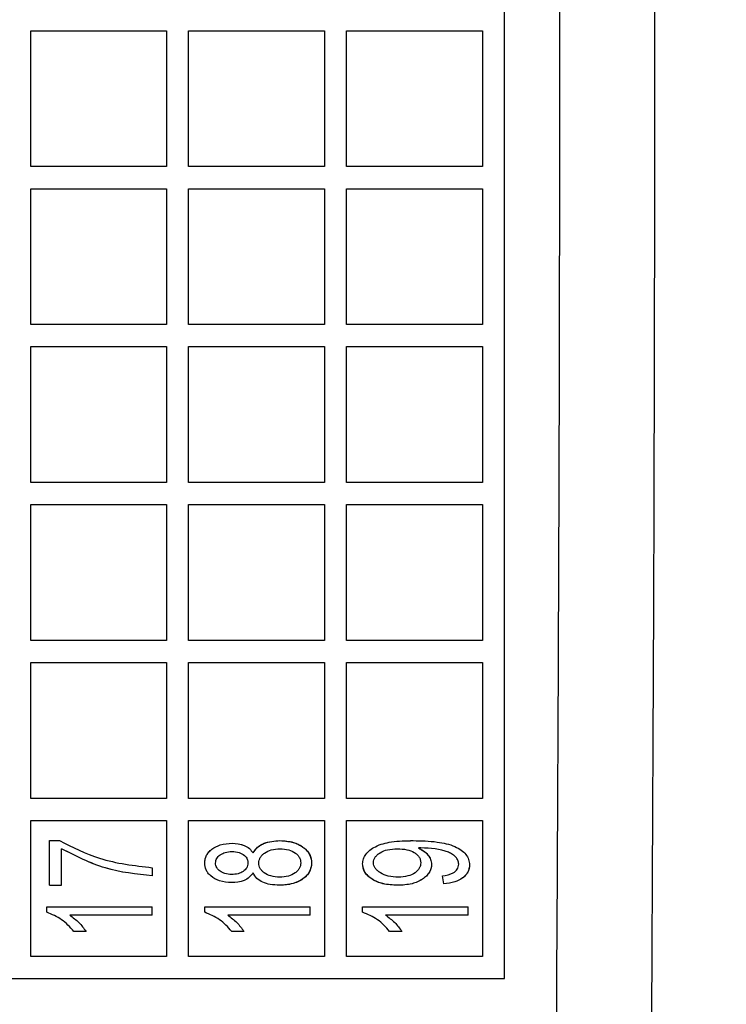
# Model space of a CAD drawing. Header units: inches. Extents: x 144.9 to 238.4, y 214.8 to 247.7.
# Tile 377 of 405: x 202.1424 to 202.17, y 244.6328 to 244.6711. Entities that reach past the tile are written whole.
import ezdxf

# ---------------------------------------------------------------- set-up
doc = ezdxf.new("R2010")
doc.units = ezdxf.units.IN
doc.header["$LTSCALE"] = 0.25
doc.header["$MEASUREMENT"] = 0
doc.layers.add('ANNOTATIONS', color=1, linetype='Continuous')
doc.layers.add('MOTOR LH', color=7, linetype='Continuous')
doc.styles.add('ARIAL', font='arial.ttf', dxfattribs={"height": 0.09375})
doc.dimstyles.new('STANDARD$0', dxfattribs={"dimtxt": 0.09375, "dimasz": 0.09375, "dimexe": 0.03125, "dimexo": 0.046875, "dimgap": 0.09, "dimtad": 0, "dimtih": 1, "dimtoh": 1, "dimdec": 4, "dimzin": 0, "dimdsep": 46, "dimtxsty": 'ARIAL', "dimcen": 0.09, "dimadec": 0, "dimazin": 0, "dimtfac": 1, "dimtdec": 4, "dimtofl": 0, "dimtmove": 0, "dimatfit": 1, "dimfxl": 1, "dimtolj": 1, "dimtzin": 0, "dimarcsym": 0})

# ---------------------------------------------------------------- blocks, each defined once
blk = doc.blocks.new('*D16')
at = {"layer": 'ANNOTATIONS', "color": 0, "lineweight": -2, "transparency": 16777216}
for p, q in [((201.547757, 244.721067), (201.547757, 245.687367)), ((202.688382, 243.537674), (202.688382, 245.687367)), ((201.641507, 245.656117), (201.832959, 245.656117)), ((202.594632, 245.656117), (202.403179, 245.656117))]:
    blk.add_line(p, q, dxfattribs=at)
at = {"layer": 'ANNOTATIONS', "color": 0, "transparency": 16777216}
for points in [[(201.641507, 245.671742), (201.641507, 245.640492), (201.547757, 245.656117)], [(202.594632, 245.671742), (202.594632, 245.640492), (202.688382, 245.656117)]]:
    blk.add_solid(points, dxfattribs=at)
at = {"layer": 'defpoints', "color": 0, "transparency": 16777216}
for p in [(201.547757, 245.656117), (201.547757, 244.674192), (202.688382, 243.490799)]:
    blk.add_point(p, dxfattribs=at)
at = {"layer": 'ANNOTATIONS', "color": 0, "transparency": 16777216, "insert": (202.118069, 245.656117), "char_height": 0.09375, "attachment_point": 5, "style": 'ARIAL'}
blk.add_mtext('\\A1;18 5/8"', dxfattribs=at)
blk = doc.blocks.new('*D18')
at = {"layer": 'ANNOTATIONS', "color": 0, "lineweight": -2, "transparency": 16777216}
for p, q in [((201.259421, 244.785083), (201.259421, 246.05373)), ((202.688382, 243.537674), (202.688382, 246.05373)), ((201.353171, 246.02248), (201.76956, 246.02248)), ((202.594632, 246.02248), (202.178243, 246.02248))]:
    blk.add_line(p, q, dxfattribs=at)
at = {"layer": 'ANNOTATIONS', "color": 0, "transparency": 16777216}
for points in [[(201.353171, 246.038105), (201.353171, 246.006855), (201.259421, 246.02248)], [(202.594632, 246.038105), (202.594632, 246.006855), (202.688382, 246.02248)]]:
    blk.add_solid(points, dxfattribs=at)
at = {"layer": 'defpoints', "color": 0, "transparency": 16777216}
for p in [(202.688382, 246.02248), (201.259421, 244.738208), (202.688382, 243.490799)]:
    blk.add_point(p, dxfattribs=at)
at = {"layer": 'ANNOTATIONS', "color": 0, "transparency": 16777216, "insert": (201.973902, 246.02248), "char_height": 0.09375, "attachment_point": 5, "style": 'ARIAL'}
blk.add_mtext('\\A1;24""', dxfattribs=at)

msp = doc.modelspace()

# ---------------------------------------------------------------- linework, layer by layer
at = {"layer": 'MOTOR LH'}
for p, q in [((202.142855, 244.670685), (202.148146, 244.670685)), ((202.142855, 244.665395), (202.142855, 244.670685)), ((202.148146, 244.670685), (202.148146, 244.665395)), ((202.149007, 244.665395), (202.149007, 244.670685)), ((202.149007, 244.670685), (202.154297, 244.670685)), ((202.154297, 244.670685), (202.154297, 244.665395)), ((202.155159, 244.665395), (202.155159, 244.670685)), ((202.155159, 244.670685), (202.160449, 244.670685)), ((202.160449, 244.670685), (202.160449, 244.665395)), ((202.148146, 244.665395), (202.142855, 244.665395)), ((202.154297, 244.665395), (202.149007, 244.665395)), ((202.160449, 244.665395), (202.155159, 244.665395)), ((202.142855, 244.659243), (202.142855, 244.664534)), ((202.142855, 244.664534), (202.148146, 244.664534)), ((202.148146, 244.664534), (202.148146, 244.659243)), ((202.149007, 244.659243), (202.149007, 244.664534)), ((202.149007, 244.664534), (202.154297, 244.664534)), ((202.154297, 244.664534), (202.154297, 244.659243)), ((202.155159, 244.659243), (202.155159, 244.664534)), ((202.155159, 244.664534), (202.160449, 244.664534)), ((202.160449, 244.664534), (202.160449, 244.659243)), ((202.148146, 244.659243), (202.142855, 244.659243)), ((202.154297, 244.659243), (202.149007, 244.659243)), ((202.160449, 244.659243), (202.155159, 244.659243)), ((202.142855, 244.658382), (202.148146, 244.658382)), ((202.142855, 244.653092), (202.142855, 244.658382)), ((202.148146, 244.658382), (202.148146, 244.653092)), ((202.149007, 244.653092), (202.149007, 244.658382)), ((202.149007, 244.658382), (202.154297, 244.658382)), ((202.154297, 244.658382), (202.154297, 244.653092)), ((202.155159, 244.653092), (202.155159, 244.658382)), ((202.155159, 244.658382), (202.160449, 244.658382)), ((202.160449, 244.658382), (202.160449, 244.653092)), ((202.148146, 244.653092), (202.142855, 244.653092)), ((202.154297, 244.653092), (202.149007, 244.653092)), ((202.160449, 244.653092), (202.155159, 244.653092)), ((202.142855, 244.65223), (202.148146, 244.65223)), ((202.142855, 244.64694), (202.142855, 244.65223)), ((202.148146, 244.65223), (202.148146, 244.64694)), ((202.149007, 244.64694), (202.149007, 244.65223)), ((202.149007, 244.65223), (202.154297, 244.65223)), ((202.154297, 244.65223), (202.154297, 244.64694)), ((202.155159, 244.64694), (202.155159, 244.65223)), ((202.155159, 244.65223), (202.160449, 244.65223)), ((202.160449, 244.65223), (202.160449, 244.64694)), ((202.148146, 244.64694), (202.142855, 244.64694)), ((202.154297, 244.64694), (202.149007, 244.64694)), ((202.160449, 244.64694), (202.155159, 244.64694)), ((202.142855, 244.646079), (202.148146, 244.646079)), ((202.142855, 244.640788), (202.142855, 244.646079)), ((202.148146, 244.646079), (202.148146, 244.640788)), ((202.149007, 244.640788), (202.149007, 244.646079)), ((202.149007, 244.646079), (202.154297, 244.646079)), ((202.154297, 244.646079), (202.154297, 244.640788)), ((202.155159, 244.640788), (202.155159, 244.646079)), ((202.155159, 244.646079), (202.160449, 244.646079)), ((202.160449, 244.646079), (202.160449, 244.640788)), ((202.148146, 244.640788), (202.142855, 244.640788)), ((202.154297, 244.640788), (202.149007, 244.640788)), ((202.160449, 244.640788), (202.155159, 244.640788)), ((202.142855, 244.639927), (202.148146, 244.639927)), ((202.142855, 244.634637), (202.142855, 244.639927)), ((202.148146, 244.639927), (202.148146, 244.634637)), ((202.149007, 244.639927), (202.154297, 244.639927)), ((202.149007, 244.634637), (202.149007, 244.639927)), ((202.154297, 244.639927), (202.154297, 244.634637)), ((202.155159, 244.639927), (202.160449, 244.639927)), ((202.155159, 244.634637), (202.155159, 244.639927)), ((202.160449, 244.639927), (202.160449, 244.634637)), ((202.143585, 244.637405), (202.143585, 244.639145)), ((202.143585, 244.639145), (202.143973, 244.639145)), ((202.144059, 244.637405), (202.144059, 244.638829)), ((202.158056, 244.638859), (202.157956, 244.638859)), ((202.147592, 244.638091), (202.147592, 244.637774)), ((202.158946, 244.637458), (202.158894, 244.637774)), ((202.143585, 244.637405), (202.144059, 244.637405)), ((202.143479, 244.636356), (202.143479, 244.636561)), ((202.143479, 244.636561), (202.147592, 244.636561)), ((202.147592, 244.636245), (202.144376, 244.636245)), ((202.147592, 244.636245), (202.147592, 244.636561)), ((202.149631, 244.636356), (202.149631, 244.636561)), ((202.149631, 244.636561), (202.153744, 244.636561)), ((202.153744, 244.636245), (202.150527, 244.636245)), ((202.153744, 244.636245), (202.153744, 244.636561)), ((202.155783, 244.636356), (202.155783, 244.636561)), ((202.155783, 244.636561), (202.159895, 244.636561)), ((202.159895, 244.636245), (202.156679, 244.636245)), ((202.159895, 244.636245), (202.159895, 244.636561)), ((202.145009, 244.635612), (202.144534, 244.635612)), ((202.15116, 244.635612), (202.150686, 244.635612)), ((202.157312, 244.635612), (202.156837, 244.635612)), ((202.148146, 244.634637), (202.142855, 244.634637)), ((202.154297, 244.634637), (202.149007, 244.634637)), ((202.160449, 244.634637), (202.155159, 244.634637)), ((202.111236, 244.633776), (202.16131, 244.633776))]:
    msp.add_line(p, q, dxfattribs=at)
msp.add_open_spline([(202.16131, 244.633776), (202.16131, 244.642719), (202.16131, 244.660606), (202.16131, 244.687777), (202.16131, 244.705664), (202.16131, 244.714607)], degree=3, dxfattribs=at)
for points, knots in [([(202.16334, 244.631944), (202.163379, 244.638954), (202.163456, 244.652954), (202.163467, 244.667118), (202.163473, 244.674192)], [0, 0, 0, 0, 0.500662, 1, 1, 1, 1]), ([(202.167161, 244.674192), (202.167156, 244.667001), (202.167145, 244.652619), (202.167068, 244.638404), (202.167029, 244.631297)], [0, 0, 0, 0, 0.499998, 1, 1, 1, 1]), ([(202.143973, 244.639145), (202.144484, 244.638888), (202.145622, 244.638317), (202.146893, 244.638171), (202.147592, 244.638091)], [0, 0, 0, 0, 0.449493, 1, 1, 1, 1]), ([(202.149631, 244.638272), (202.149636, 244.638325), (202.149645, 244.638429), (202.149701, 244.638575), (202.149789, 244.638704), (202.149958, 244.638858), (202.150261, 244.639012), (202.150541, 244.63903), (202.150697, 244.63904)], [0, 0, 0, 0, 0.110651, 0.215469, 0.320005, 0.429854, 0.682911, 1, 1, 1, 1]), ([(202.149631, 244.638272), (202.149636, 244.638326), (202.149646, 244.638431), (202.149703, 244.638579), (202.149793, 244.638709), (202.149962, 244.63886), (202.150263, 244.639012), (202.150541, 244.63903), (202.150697, 244.63904)], [0, 0, 0, 0, 0.1119733, 0.218124, 0.3242286, 0.4360709, 0.6816281, 1, 1, 1, 1]), ([(202.150697, 244.63904), (202.150861, 244.639029), (202.151103, 244.639012), (202.151381, 244.638848), (202.151471, 244.638725), (202.151516, 244.638664)], [0, 0, 0, 0, 0.513535, 0.760379, 1, 1, 1, 1]), ([(202.150697, 244.63904), (202.15086, 244.639029), (202.151103, 244.639012), (202.15138, 244.638848), (202.151471, 244.638725), (202.151516, 244.638664)], [0, 0, 0, 0, 0.512869, 0.76019, 1, 1, 1, 1]), ([(202.151516, 244.638664), (202.151567, 244.63874), (202.151673, 244.638897), (202.152031, 244.639109), (202.152348, 244.639131), (202.152565, 244.639145)], [0, 0, 0, 0, 0.226181, 0.468942, 1, 1, 1, 1]), ([(202.151516, 244.638664), (202.15157, 244.638743), (202.15168, 244.638905), (202.152042, 244.63911), (202.152354, 244.639131), (202.152565, 244.639145)], [0, 0, 0, 0, 0.23692, 0.482618, 1, 1, 1, 1]), ([(202.152565, 244.639145), (202.15274, 244.639135), (202.153057, 244.639116), (202.153406, 244.638946), (202.153605, 244.638773), (202.153713, 244.638628), (202.15378, 244.63846), (202.153791, 244.638341), (202.153797, 244.638278)], [0, 0, 0, 0, 0.312104, 0.563157, 0.67707, 0.783707, 0.88582, 1, 1, 1, 1]), ([(202.152565, 244.639145), (202.152771, 244.639131), (202.153057, 244.63911), (202.153382, 244.638953), (202.153585, 244.638799), (202.153763, 244.638575), (202.153786, 244.638375), (202.153797, 244.638278)], [0, 0, 0, 0, 0.366243, 0.50671, 0.640682, 0.825332, 1, 1, 1, 1]), ([(202.155783, 244.638239), (202.15579, 244.638304), (202.155805, 244.638435), (202.155908, 244.63862), (202.156067, 244.638784), (202.15639, 244.638986), (202.156967, 244.639133), (202.157467, 244.639141), (202.15775, 244.639145)], [0, 0, 0, 0, 0.082907, 0.166579, 0.263625, 0.370441, 0.643507, 1, 1, 1, 1]), ([(202.155783, 244.638239), (202.15579, 244.638304), (202.155805, 244.638435), (202.155908, 244.63862), (202.156067, 244.638784), (202.15639, 244.638986), (202.156968, 244.639132), (202.157467, 244.639141), (202.15775, 244.639145)], [0, 0, 0, 0, 0.082844, 0.166542, 0.263557, 0.370552, 0.643749, 1, 1, 1, 1]), ([(202.15775, 244.639145), (202.158065, 244.639139), (202.158617, 244.639128), (202.159257, 244.638987), (202.159622, 244.638789), (202.159806, 244.638619), (202.159924, 244.638419), (202.15994, 244.638274), (202.159948, 244.638202)], [0, 0, 0, 0, 0.360116, 0.631695, 0.739151, 0.8332, 0.916262, 1, 1, 1, 1]), ([(202.147592, 244.637774), (202.146972, 244.637839), (202.145727, 244.63797), (202.144616, 244.638542), (202.144059, 244.638829)], [0, 0, 0, 0, 0.498498, 1, 1, 1, 1]), ([(202.147592, 244.637774), (202.146971, 244.637839), (202.145726, 244.63797), (202.144615, 244.638542), (202.144059, 244.638829)], [0, 0, 0, 0, 0.4992819, 1, 1, 1, 1]), ([(202.150053, 244.638273), (202.150057, 244.638307), (202.150064, 244.638369), (202.150115, 244.638488), (202.150237, 244.638609), (202.150446, 244.638704), (202.150608, 244.638716), (202.150696, 244.638723)], [0, 0, 0, 0, 0.1189108, 0.21964, 0.4437882, 0.6961884, 1, 1, 1, 1]), ([(202.150696, 244.638723), (202.150791, 244.638717), (202.150964, 244.638705), (202.151148, 244.638602), (202.151244, 244.638501), (202.151304, 244.638407), (202.151313, 244.638327), (202.151318, 244.638278)], [0, 0, 0, 0, 0.331343, 0.608713, 0.719165, 0.824072, 1, 1, 1, 1]), ([(202.15174, 244.638269), (202.151744, 244.638307), (202.151751, 244.638383), (202.151795, 244.63849), (202.151866, 244.638585), (202.152001, 244.638701), (202.152238, 244.638807), (202.152451, 244.638821), (202.152566, 244.638829)], [0, 0, 0, 0, 0.105858, 0.208088, 0.312923, 0.426162, 0.690158, 1, 1, 1, 1]), ([(202.152566, 244.638829), (202.15268, 244.638821), (202.152891, 244.638807), (202.153125, 244.638702), (202.153255, 244.638588), (202.153322, 244.638495), (202.153365, 244.63839), (202.153371, 244.638316), (202.153375, 244.638278)], [0, 0, 0, 0, 0.315043, 0.5784597, 0.6891332, 0.7924422, 0.8940775, 1, 1, 1, 1]), ([(202.156204, 244.63829), (202.156209, 244.638327), (202.156217, 244.6384), (202.15627, 244.638505), (202.156355, 244.638597), (202.15651, 244.638712), (202.156777, 244.63881), (202.157008, 244.638822), (202.157137, 244.638829)], [0, 0, 0, 0, 0.0954346, 0.1874057, 0.2936387, 0.4139581, 0.6746217, 1, 1, 1, 1]), ([(202.157137, 244.638829), (202.157263, 244.638824), (202.15749, 244.638815), (202.15775, 244.63872), (202.1579, 244.638608), (202.157983, 244.638514), (202.158036, 244.638404), (202.158045, 244.638324), (202.15805, 244.638283)], [0, 0, 0, 0, 0.319186, 0.57634, 0.690432, 0.79537, 0.89483, 1, 1, 1, 1]), ([(202.157956, 244.638859), (202.158026, 244.638824), (202.15816, 244.638757), (202.15832, 244.638607), (202.158442, 244.638429), (202.158462, 244.638289), (202.158472, 244.638219)], [0, 0, 0, 0, 0.268755, 0.5143023, 0.7553895, 1, 1, 1, 1]), ([(202.157956, 244.638859), (202.15803, 244.63882), (202.158169, 244.638746), (202.158333, 244.638593), (202.158443, 244.638416), (202.158462, 244.638285), (202.158472, 244.638219)], [0, 0, 0, 0, 0.289706, 0.541204, 0.770917, 1, 1, 1, 1]), ([(202.159526, 244.638227), (202.159519, 244.638279), (202.159503, 244.638379), (202.159416, 244.638513), (202.159287, 244.638617), (202.158855, 244.638825), (202.158424, 244.638843), (202.158056, 244.638859)], [0, 0, 0, 0, 0.089691, 0.176216, 0.269875, 0.376104, 1, 1, 1, 1]), ([(202.150681, 244.637511), (202.150519, 244.637521), (202.150227, 244.637541), (202.149917, 244.637714), (202.149758, 244.637881), (202.149655, 244.638044), (202.14964, 244.638183), (202.149631, 244.638272)], [0, 0, 0, 0, 0.3335447, 0.6027644, 0.7121779, 0.8151848, 1, 1, 1, 1]), ([(202.150681, 244.637511), (202.150519, 244.637521), (202.150227, 244.637541), (202.149917, 244.637714), (202.149758, 244.637881), (202.149655, 244.638044), (202.14964, 244.638183), (202.149631, 244.638272)], [0, 0, 0, 0, 0.333616, 0.60268, 0.712049, 0.815248, 1, 1, 1, 1]), ([(202.150669, 244.637827), (202.150585, 244.637832), (202.150431, 244.637843), (202.150233, 244.637942), (202.150113, 244.638058), (202.150063, 244.638176), (202.150056, 244.638239), (202.150053, 244.638273)], [0, 0, 0, 0, 0.296333, 0.5467566, 0.7742302, 0.877776, 1, 1, 1, 1]), ([(202.151318, 244.638278), (202.151315, 244.638242), (202.151308, 244.638176), (202.15127, 244.638085), (202.151209, 244.63801), (202.151103, 244.637922), (202.15092, 244.637839), (202.150758, 244.637831), (202.150669, 244.637827)], [0, 0, 0, 0, 0.122978, 0.225933, 0.334837, 0.450397, 0.699247, 1, 1, 1, 1]), ([(202.152549, 244.637721), (202.152435, 244.63773), (202.152223, 244.637744), (202.15199, 244.637852), (202.151859, 244.637966), (202.151792, 244.638057), (202.15175, 244.638159), (202.151743, 244.638232), (202.15174, 244.638269)], [0, 0, 0, 0, 0.315342, 0.584684, 0.694826, 0.797019, 0.896775, 1, 1, 1, 1]), ([(202.153375, 244.638278), (202.153371, 244.63824), (202.153364, 244.638165), (202.153319, 244.638059), (202.153249, 244.637965), (202.153115, 244.63785), (202.152877, 244.637743), (202.152665, 244.637729), (202.152549, 244.637721)], [0, 0, 0, 0, 0.1046092, 0.2060955, 0.3106131, 0.4238229, 0.6868166, 1, 1, 1, 1]), ([(202.153797, 244.638278), (202.153791, 244.638214), (202.15378, 244.638093), (202.153713, 244.637923), (202.153604, 244.637778), (202.153405, 244.637604), (202.153051, 244.637434), (202.15273, 244.637416), (202.152551, 244.637405)], [0, 0, 0, 0, 0.114602, 0.216373, 0.322253, 0.435032, 0.68512, 1, 1, 1, 1]), ([(202.153797, 244.638278), (202.153785, 244.638177), (202.153768, 244.638024), (202.153659, 244.637845), (202.153534, 244.63771), (202.153363, 244.637586), (202.153037, 244.637436), (202.152755, 244.637418), (202.152551, 244.637405)], [0, 0, 0, 0, 0.1784, 0.270709, 0.369844, 0.504595, 0.643253, 1, 1, 1, 1]), ([(202.157148, 244.637405), (202.156954, 244.637415), (202.15661, 244.637431), (202.156221, 244.637585), (202.156001, 244.637753), (202.155879, 244.637894), (202.155801, 244.638059), (202.155789, 244.638178), (202.155783, 244.638239)], [0, 0, 0, 0, 0.327211, 0.581282, 0.692879, 0.796638, 0.895857, 1, 1, 1, 1]), ([(202.157148, 244.637405), (202.156953, 244.637414), (202.156601, 244.637429), (202.156207, 244.637592), (202.155986, 244.637768), (202.15587, 244.637909), (202.155799, 244.638069), (202.155788, 244.638181), (202.155783, 244.638239)], [0, 0, 0, 0, 0.3290298, 0.5923975, 0.7058013, 0.807591, 0.9013182, 1, 1, 1, 1]), ([(202.157178, 244.637721), (202.157044, 244.637729), (202.1568, 244.637742), (202.156522, 244.637851), (202.156361, 244.637971), (202.156275, 244.638067), (202.156218, 244.638175), (202.156209, 244.638252), (202.156204, 244.63829)], [0, 0, 0, 0, 0.323714, 0.592255, 0.708524, 0.811321, 0.906167, 1, 1, 1, 1]), ([(202.157178, 244.637721), (202.157044, 244.637729), (202.1568, 244.637742), (202.156522, 244.637851), (202.156361, 244.637971), (202.156275, 244.638068), (202.156218, 244.638175), (202.156209, 244.638252), (202.156204, 244.63829)], [0, 0, 0, 0, 0.324014, 0.592474, 0.708756, 0.811536, 0.906312, 1, 1, 1, 1]), ([(202.158472, 244.638219), (202.158466, 244.638162), (202.158455, 244.638053), (202.158384, 244.637897), (202.15827, 244.63776), (202.158056, 244.637589), (202.157676, 244.637429), (202.157337, 244.637414), (202.157148, 244.637405)], [0, 0, 0, 0, 0.100335, 0.192912, 0.297151, 0.410834, 0.67156, 1, 1, 1, 1]), ([(202.158472, 244.638219), (202.158466, 244.638162), (202.158455, 244.638052), (202.158383, 244.637895), (202.158269, 244.637759), (202.158055, 244.637588), (202.157675, 244.637429), (202.157337, 244.637414), (202.157148, 244.637405)], [0, 0, 0, 0, 0.1009725, 0.1943437, 0.2982287, 0.4119195, 0.6719221, 1, 1, 1, 1]), ([(202.15805, 244.638283), (202.158046, 244.638245), (202.15804, 244.63817), (202.157994, 244.638064), (202.157922, 244.63797), (202.157781, 244.637852), (202.157528, 244.637743), (202.157302, 244.637729), (202.157178, 244.637721)], [0, 0, 0, 0, 0.100217, 0.197999, 0.2996, 0.410632, 0.67835, 1, 1, 1, 1]), ([(202.158894, 244.637774), (202.159041, 244.637798), (202.159226, 244.637828), (202.159407, 244.637951), (202.159476, 244.638028), (202.159515, 244.638123), (202.159522, 244.638191), (202.159526, 244.638227)], [0, 0, 0, 0, 0.511235, 0.6438987, 0.7587587, 0.8715369, 1, 1, 1, 1]), ([(202.159948, 244.638202), (202.159944, 244.638151), (202.159935, 244.638053), (202.159882, 244.637915), (202.159799, 244.637792), (202.15964, 244.637647), (202.159352, 244.637508), (202.159091, 244.637476), (202.158946, 244.637458)], [0, 0, 0, 0, 0.110905, 0.216018, 0.321018, 0.4316, 0.684608, 1, 1, 1, 1]), ([(202.159948, 244.638202), (202.159944, 244.638151), (202.159935, 244.638051), (202.159881, 244.637911), (202.159795, 244.637788), (202.159635, 244.637645), (202.159349, 244.637508), (202.159091, 244.637476), (202.158946, 244.637458)], [0, 0, 0, 0, 0.112308, 0.218823, 0.325465, 0.438136, 0.684024, 1, 1, 1, 1]), ([(202.151516, 244.637891), (202.151471, 244.637829), (202.151378, 244.637703), (202.151093, 244.637538), (202.150847, 244.637522), (202.150681, 244.637511)], [0, 0, 0, 0, 0.2400349, 0.4872752, 1, 1, 1, 1]), ([(202.151516, 244.637891), (202.151471, 244.637829), (202.151379, 244.637703), (202.151094, 244.637538), (202.150847, 244.637522), (202.150681, 244.637511)], [0, 0, 0, 0, 0.239607, 0.486312, 1, 1, 1, 1]), ([(202.152551, 244.637405), (202.152427, 244.637412), (202.152204, 244.637424), (202.151899, 244.637508), (202.151653, 244.637659), (202.151561, 244.637815), (202.151516, 244.637891)], [0, 0, 0, 0, 0.307245, 0.552448, 0.780874, 1, 1, 1, 1]), ([(202.152551, 244.637405), (202.152427, 244.637412), (202.152204, 244.637424), (202.151899, 244.637508), (202.151653, 244.637659), (202.151561, 244.637815), (202.151516, 244.637891)], [0, 0, 0, 0, 0.307088, 0.552445, 0.780779, 1, 1, 1, 1]), ([(202.144534, 244.635612), (202.144384, 244.635777), (202.144088, 244.636102), (202.14368, 244.636272), (202.143479, 244.636356)], [0, 0, 0, 0, 0.507048, 1, 1, 1, 1]), ([(202.144376, 244.636245), (202.144499, 244.636153), (202.144742, 244.635973), (202.144921, 244.635731), (202.145009, 244.635612)], [0, 0, 0, 0, 0.50949, 1, 1, 1, 1]), ([(202.144376, 244.636245), (202.1445, 244.636153), (202.144742, 244.635973), (202.144921, 244.635731), (202.145009, 244.635612)], [0, 0, 0, 0, 0.5098203, 1, 1, 1, 1]), ([(202.150686, 244.635612), (202.150535, 244.635777), (202.150239, 244.636102), (202.149832, 244.636272), (202.149631, 244.636356)], [0, 0, 0, 0, 0.507048, 1, 1, 1, 1]), ([(202.150527, 244.636245), (202.150651, 244.636153), (202.150894, 244.635973), (202.151072, 244.635731), (202.15116, 244.635612)], [0, 0, 0, 0, 0.5094896, 1, 1, 1, 1]), ([(202.150527, 244.636245), (202.150651, 244.636153), (202.150894, 244.635973), (202.151073, 244.635731), (202.15116, 244.635612)], [0, 0, 0, 0, 0.50982, 1, 1, 1, 1]), ([(202.156837, 244.635612), (202.156687, 244.635777), (202.156391, 244.636102), (202.155983, 244.636272), (202.155783, 244.636356)], [0, 0, 0, 0, 0.507048, 1, 1, 1, 1]), ([(202.156679, 244.636245), (202.156803, 244.636153), (202.157045, 244.635973), (202.157224, 244.635731), (202.157312, 244.635612)], [0, 0, 0, 0, 0.50949, 1, 1, 1, 1]), ([(202.156679, 244.636245), (202.156803, 244.636153), (202.157045, 244.635973), (202.157224, 244.635731), (202.157312, 244.635612)], [0, 0, 0, 0, 0.5098203, 1, 1, 1, 1])]:
    msp.add_open_spline(points, degree=3, knots=knots, dxfattribs=at)

# ---------------------------------------------------------------- dimensions: what is measured, and where the dimension line sits
at = {"layer": 'ANNOTATIONS'}
for base, p1, p2, text, picture, middle in [((202.688382, 246.02248), (201.259421, 244.738208), (202.688382, 243.490799), '24""', '*D18', (201.973902, 246.02248)), ((201.547757, 245.656117), (202.688382, 243.490799), (201.547757, 244.674192), '18 5/8"', '*D16', (202.118069, 245.656117))]:
    dim = msp.add_linear_dim(base=base, p1=p1, p2=p2, text=text, dimstyle='STANDARD$0', dxfattribs=at)
    dim.commit()
    dim.dimension.update_dxf_attribs({"geometry": picture, "text_midpoint": middle, "dimtype": 160})

doc.saveas('drawing.dxf')
